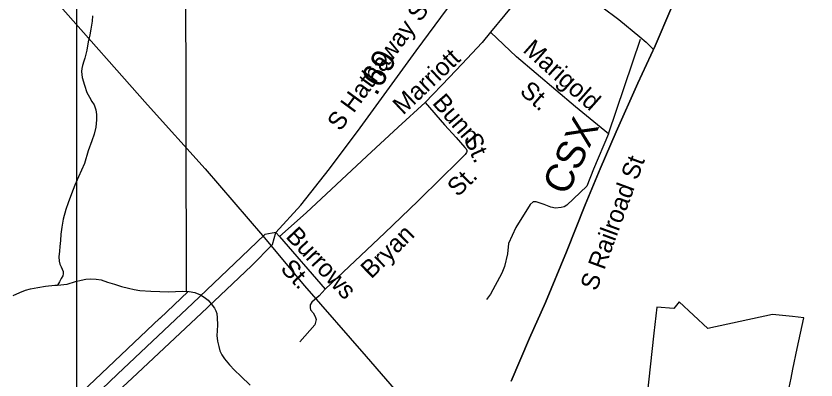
# Model space of a CAD drawing. Extents: x 2220236 to 2384410, y 720751 to 894131.
# Drawn here: x 2366498 to 2370757, y 837250 to 839187 of the extents above; entities that cross this region are included whole.
import ezdxf

# ---------------------------------------------------------------- set-up
doc = ezdxf.new("R2010")
doc.units = 0
for name, color, linetype in [('Exist Boundary Political City Limit New', 7, 'Continuous'), ('Exist Boundary Political CountyLine', 7, 'Continuous'), ('Exist Hydrographic Creek Single Shore', 7, 'Continuous'), ('Exist Railroad Mainline', 7, 'Continuous'), ('Exist Railroad Mainline Label', 7, 'Continuous'), ('Exist Road Non-System Type 51', 7, 'Continuous'), ('Exist Road Non-System Type 51 Label', 7, 'Continuous'), ('Exist Road Primary US Attributed', 7, 'Continuous'), ('Exist Road Primary US Divided Attributed', 7, 'Continuous'), ('Exist Road Primary US Label', 7, 'Continuous'), ('Exist Road Primary US Mileage Hundredths English Label', 7, 'Continuous'), ('Exist Road Secondary Type 51 Attributed', 7, 'Continuous'), ('Exist Utilities Electrical Transmission Line', 7, 'Continuous'), ('Map Preparation Boundary City Limit Buffer Line', 7, 'Continuous'), ('Map Preparation Inset Cut Line', 7, 'Continuous')]:
    doc.layers.add(name, color=color, linetype=linetype)

msp = doc.modelspace()

# ---------------------------------------------------------------- linework, layer by layer
at = {"layer": 'Exist Boundary Political City Limit New'}
for points in [[(2366712.2, 837056.4), (2367263.5, 837579.8), (2367265.8, 837579.8), (2367412.5, 837719.5), (2367406.5, 837720.2), (2367402.2, 839492.1)], [(2370608.5, 837184.6), (2370624.8, 837260.6), (2370634.2, 837307.8), (2370657, 837418.2), (2370674.2, 837500), (2370692, 837581), (2370631.2, 837587.4), (2370524.5, 837599), (2370181, 837523.8), (2370029, 837666.3), (2370000, 837630.8), (2369908.8, 837637.2), (2369893.2, 837500), (2369856.2, 837156.4)]]:
    msp.add_lwpolyline(points, dxfattribs=at)
at = {"layer": 'Exist Boundary Political CountyLine'}
msp.add_lwpolyline([(2371273.3, 842202.1), (2371148.9, 841916.1), (2371031.2, 841640.6), (2370910.6, 841360.3), (2370806.2, 841128.5), (2370697, 840878.6), (2370590.7, 840629.7), (2370502.4, 840429.2), (2370429.3, 840259.1), (2370319.1, 840006.4), (2370222.3, 839782.2), (2370152, 839615), (2370074.2, 839442), (2369984, 839224.5), (2369900.4, 839028.7), (2369808.3, 838830.2), (2369692.5, 838571.7), (2369608, 838373.2), (2369528.2, 838183.1), (2369428.5, 837931.4), (2369317.5, 837662.5), (2369232, 837472.5), (2369134.2, 837243.5)], dxfattribs=at)
at = {"layer": 'Exist Hydrographic Creek Single Shore'}
for points in [[(2366904.9, 839188.6), (2366903.2, 839159), (2366897.7, 839116.8), (2366892.1, 839086.3), (2366882.4, 839050.5), (2366875, 839005.9), (2366865.6, 838962.2), (2366859.7, 838946.2), (2366852.1, 838923.9), (2366848.2, 838908)], [(2366848.2, 838908), (2366846.5, 838891.5), (2366850.8, 838859.8), (2366863.2, 838819.9), (2366875.7, 838780.4), (2366889.9, 838754.7), (2366902.2, 838732.9), (2366914.5, 838714.7), (2366922.8, 838687.2), (2366927.1, 838662.7), (2366927.6, 838634.8), (2366924, 838595.3), (2366914.3, 838558.8), (2366902.6, 838522.9), (2366883.4, 838470.6), (2366862.3, 838402.4), (2366831, 838332.2), (2366811.5, 838287.7), (2366794.4, 838241.1), (2366776.6, 838192.8), (2366763.3, 838157.1), (2366749.6, 838106.3), (2366742.2, 838062.7), (2366736.8, 838026.4), (2366735.3, 837992.5), (2366731.7, 837960.5), (2366729.7, 837936.5), (2366726.3, 837906.2), (2366728.6, 837882.3), (2366732.5, 837867), (2366738.7, 837852.5), (2366745.1, 837840.3), (2366749.3, 837826.7), (2366749.4, 837815.2), (2366747.6, 837804.3), (2366739.6, 837790.8), (2366729.8, 837772.4), (2366720, 837755.6)], [(2366720, 837755.6), (2366770, 837760.9), (2366815.7, 837775.2), (2366845.6, 837782), (2366869.7, 837786.3), (2366893.6, 837788.3), (2366925.5, 837786.9), (2366951.6, 837783.1), (2366985.9, 837771.4), (2367022.1, 837759.7), (2367060, 837748.1), (2367098.1, 837739.2), (2367128.3, 837731.2), (2367158.4, 837725.9), (2367216.3, 837722.7), (2367264.3, 837721.4), (2367310.3, 837719), (2367384.4, 837722), (2367420.5, 837721.2), (2367450.3, 837714.9), (2367480.6, 837704), (2367500.8, 837691.7), (2367520.9, 837674.4), (2367537.1, 837656.1), (2367555.5, 837632.2), (2367561.6, 837618.7), (2367567.7, 837604.8), (2367570.1, 837580.3), (2367570.6, 837544.2), (2367568.9, 837512.3), (2367567.3, 837486.6), (2367571.5, 837456.6), (2367577.9, 837429), (2367584.1, 837404.6), (2367594.5, 837384.3), (2367608.8, 837362.9), (2367635.1, 837331.2), (2367661.5, 837301.7), (2367696, 837270.3), (2367744.5, 837222.4)], [(2366482.7, 837699.3), (2366518.5, 837716.1), (2366548.5, 837728.2), (2366576.1, 837734.9), (2366614.2, 837743), (2366655.9, 837749.7), (2366705.9, 837754.3), (2366720, 837755.6)]]:
    msp.add_lwpolyline(points, dxfattribs=at)
at = {"layer": 'Exist Railroad Mainline'}
msp.add_lwpolyline([(2369134.2, 837243.5), (2369232, 837472.5), (2369317.5, 837662.5), (2369428.5, 837931.4), (2369528.2, 838183.1), (2369608, 838373.2), (2369692.5, 838571.7), (2369808.3, 838830.2), (2369900.4, 839028.7), (2369984, 839224.5), (2370074.2, 839442), (2370152, 839615), (2370222.3, 839782.2), (2370319.1, 840006.4), (2370429.3, 840259.1), (2370502.4, 840429.2), (2370590.7, 840629.7), (2370697, 840878.6), (2370806.2, 841128.5), (2370910.6, 841360.3), (2371031.2, 841640.6), (2371148.9, 841916.1), (2371273.3, 842202.1)], dxfattribs=at)
at = {"layer": 'Exist Road Non-System Type 51'}
for p, q in [((2369324.3, 839464.8), (2369025, 839101.3)), ((2369653, 838559.6), (2369822.8, 839064.8)), ((2367881.5, 838035.2), (2367900.8, 838013)), ((2367900.8, 838013), (2368143.5, 837732.8))]:
    msp.add_line(p, q, dxfattribs=at)
for points in [[(2369025, 839101.3), (2368979.4, 839046.6), (2368872.2, 838930.2), (2368806.1, 838861.8), (2368676.2, 838727.2)], [(2369653, 838559.6), (2369477.5, 838703.3), (2369163.4, 838970.3), (2369025, 839101.3)], [(2368676.2, 838727.2), (2368532, 838595.4), (2368366, 838441.5), (2368043.2, 838139.4), (2367900.8, 838013)], [(2368676.2, 838727.2), (2368778.8, 838608.6), (2368842, 838539.9), (2368888.4, 838487.1), (2368894.1, 838479.8), (2368898.1, 838471.8), (2368898.4, 838465.9), (2368896.9, 838460.9), (2368889.8, 838450.2), (2368877.4, 838437.3), (2368844, 838404.6), (2368767.2, 838329.8), (2368636.8, 838202.3), (2368461, 838034.2), (2368143.5, 837732.8)], [(2369653, 838559.6), (2369573.2, 838372.5), (2369537.9, 838282.4), (2369430.9, 838179.9), (2369417, 838171.7), (2369401, 838167.5), (2369371, 838165), (2369345, 838170.8), (2369310.8, 838184.4), (2369266.7, 838197.8), (2369250.7, 838197.5), (2369234.8, 838183.5), (2369158.3, 838062.5), (2369119.5, 837976.1), (2369114.1, 837922), (2369098.8, 837854), (2369085.3, 837817.8), (2369024.6, 837707.1), (2369003, 837678.8)], [(2368143.5, 837732.8), (2368111.5, 837698.2), (2368073.6, 837663.6), (2368063.7, 837649.6), (2368063.9, 837635.6), (2368066, 837623.7), (2368080.2, 837607.8), (2368090.5, 837587.8), (2368096.7, 837571.9), (2368088.9, 837544), (2368010.1, 837452.9)]]:
    msp.add_lwpolyline(points, dxfattribs=at)
at = {"layer": 'Exist Road Primary US Attributed'}
msp.add_lwpolyline([(2367881.5, 838035.2), (2368014.2, 838181.2), (2368166.5, 838373.4), (2368330, 838591.6), (2368628.8, 839002.5), (2368925.9, 839407.3), (2369033.1, 839550), (2369095.1, 839635.8)], dxfattribs=at)
at = {"layer": 'Exist Road Primary US Divided Attributed'}
for points in [[(2367881.5, 838035.2), (2367823.1, 838025.3), (2367698.7, 837905.5), (2367439.2, 837659), (2367039.4, 837280.3), (2366828.6, 837081.1), (2366675, 836935.4)], [(2366727.6, 836897.2), (2366878.3, 837036.1), (2366990.8, 837142.8), (2367117, 837260.7), (2367486.6, 837605.6), (2367752, 837856.9), (2367864.5, 837970.7), (2367881.5, 838035.2)]]:
    msp.add_lwpolyline(points, dxfattribs=at)
at = {"layer": 'Exist Road Secondary Type 51 Attributed'}
msp.add_lwpolyline([(2369095.1, 839635.8), (2369324.3, 839464.8), (2369616.8, 839236), (2369706.7, 839168), (2369819.3, 839076.8), (2369852.3, 839048.9), (2369891.5, 839009.6)], dxfattribs=at)
at = {"layer": 'Exist Utilities Electrical Transmission Line'}
msp.add_lwpolyline([(2365855.2, 840242.3), (2366110.7, 839947.4), (2366720.8, 839253), (2367199.2, 838714.9), (2367505.2, 838374.7), (2367811.3, 838018.4), (2368034.6, 837751.2), (2368362.9, 837375.3), (2368648.7, 837044.8), (2368914.1, 836740.9)], dxfattribs=at)
at = {"layer": 'Map Preparation Boundary City Limit Buffer Line'}
for points in [[(2366712.2, 837056.4), (2367263.5, 837579.8), (2367265.8, 837579.8), (2367412.5, 837719.5), (2367406.5, 837720.2), (2367402.2, 839492.1)], [(2370608.5, 837184.6), (2370624.8, 837260.6), (2370634.2, 837307.8), (2370657, 837418.2), (2370674.2, 837500), (2370692, 837581), (2370631.2, 837587.4), (2370524.5, 837599), (2370181, 837523.8), (2370029, 837666.3), (2370000, 837630.8), (2369908.8, 837637.2), (2369893.2, 837500), (2369856.2, 837156.4)]]:
    msp.add_lwpolyline(points, dxfattribs=at)
at = {"layer": 'Map Preparation Inset Cut Line'}
msp.add_lwpolyline([(2366822.2, 841309.6), (2372287.3, 841309.6), (2372287.3, 836011.4), (2366822.2, 836011.4), (2366822.2, 841309.6)], dxfattribs=at)
msp.add_lwpolyline([(2366822.2, 841309.6), (2372287.3, 841309.6), (2372287.3, 836011.4), (2366822.2, 836011.4), (2366822.2, 841309.6)], dxfattribs=at)

# ---------------------------------------------------------------- texts
at = {"layer": 'Exist Railroad Mainline Label'}
msp.add_text('CSX', height=150, rotation=65.0869, dxfattribs=at).set_placement((2369431.4, 838226.3))
at = {"layer": 'Exist Road Non-System Type 51 Label'}
for s, rotation, p in [('Marigold', 318.5045, (2369191.9, 838999.9)), ('Marriott', 43.4882, (2368559.2, 838656.9)), ('St.', 318.5045, (2369174.4, 838779)), ('Bunn', 310.9039, (2368710.3, 838722.5)), ('St.', 294.5435, (2368878.2, 838537.9)), ('S Railroad St', 69.776, (2369588.3, 837719.3)), ('St.', 44.3557, (2368850.3, 838220.9)), ('Burrows', 313.3391, (2367929.8, 838010.7)), ('Bryan', 44.6485, (2368389.9, 837784.8)), ('St.', 313.3391, (2367901.3, 837838.7))]:
    msp.add_text(s, height=95, rotation=rotation, dxfattribs=at).set_placement(p)
at = {"layer": 'Exist Road Primary US Label'}
msp.add_text('S Hathaway St', height=95, rotation=53.8061, dxfattribs=at).set_placement((2368224.4, 838569.4))
at = {"layer": 'Exist Road Primary US Mileage Hundredths English Label'}
msp.add_text('.69', height=125, rotation=61.1659, dxfattribs=at).set_placement((2368417.3, 838757.5))

doc.saveas('drawing.dxf')
